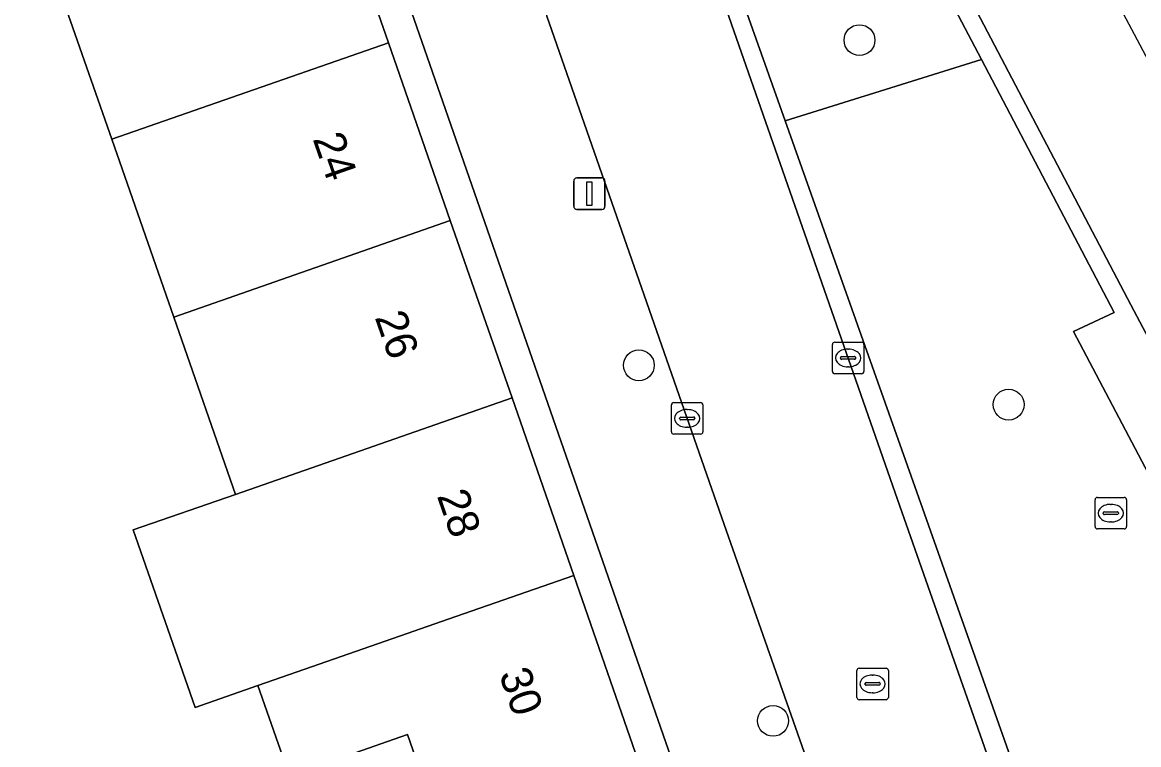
# Model space of a CAD drawing. Extents: x 159053 to 160042, y 380449 to 381423.
# Drawn here: x 159837.39 to 159872.82, y 381291.62 to 381314.54 of the extents above; entities that cross this region are included whole.
import ezdxf

# ---------------------------------------------------------------- set-up
doc = ezdxf.new("R2010")
doc.units = 0
for name, color, linetype in [('IMGEO_Boom', 7, 'Continuous'), ('IMGEO_Brandkraan', 7, 'Continuous'), ('IMGEO_Erf', 7, 'Continuous'), ('IMGEO_Groenvoorziening', 7, 'Continuous'), ('IMGEO_Kolk', 7, 'Continuous'), ('IMGEO_Lichtmast', 7, 'Continuous'), ('IMGEO_Pand', 7, 'Continuous'), ('IMGEO_Pand_nummerreeks', 7, 'Continuous'), ('IMGEO_Rijbaan_lokaal_open', 7, 'Continuous'), ('IMGEO_Rioolput', 7, 'Continuous'), ('IMGEO_Voetpad_open', 7, 'Continuous')]:
    doc.layers.add(name, color=color, linetype=linetype)

msp = doc.modelspace()

# ---------------------------------------------------------------- linework, layer by layer
at = {"layer": 'IMGEO_Boom'}
for centre in [(159863.956, 381313.973), (159856.955, 381303.657), (159868.689, 381302.411), (159861.214, 381292.378)]:
    msp.add_circle(centre, 0.489, dxfattribs=at)
at = {"layer": 'IMGEO_Brandkraan'}
for p, q in [((159871.432, 381298.541), (159871.432, 381299.393)), ((159871.507, 381299.467), (159872.359, 381299.467)), ((159872.433, 381299.393), (159872.433, 381298.541)), ((159871.691, 381298.961), (159871.691, 381298.973)), ((159872.129, 381298.924), (159871.731, 381298.924)), ((159871.734, 381299.01), (159872.132, 381299.01)), ((159871.92, 381299.247), (159871.945, 381299.247)), ((159872.175, 381298.973), (159872.175, 381298.961)), ((159871.943, 381298.687), (159871.918, 381298.687)), ((159872.359, 381298.467), (159871.507, 381298.467))]:
    msp.add_line(p, q, dxfattribs=at)
for points in [[(159871.432, 381298.541), (159871.432, 381299.393)], [(159871.507, 381299.467), (159872.359, 381299.467)], [(159872.433, 381299.393), (159872.433, 381298.541)], [(159872.359, 381298.467), (159871.507, 381298.467)]]:
    msp.add_lwpolyline(points, dxfattribs=at)
for centre, radius, start, end in [((159871.509, 381299.391), 0.0765, 91.552, 178.448), ((159871.509, 381299.391), 0.0765, 91.552, 178.448), ((159872.357, 381299.391), 0.0765, 1.552, 88.448), ((159872.357, 381299.391), 0.0765, 1.552, 88.448), ((159871.731, 381298.97), 0.0403, 85.8775, 175.7526), ((159871.728, 381298.96), 0.0366, 178.938, 274.7102), ((159872.132, 381298.967), 0.043, 264.8664, 352.4533), ((159872.136, 381298.972), 0.0386, 1.7309, 96.639), ((159871.509, 381298.543), 0.0765, 181.552, 268.448), ((159871.509, 381298.543), 0.0765, 181.552, 268.448), ((159872.357, 381298.543), 0.0765, 271.552, 358.448), ((159872.357, 381298.543), 0.0765, 271.552, 358.448)]:
    msp.add_arc(centre, radius, start, end, dxfattribs=at)
for centre, major_axis, ratio, start_param, end_param in [((159871.919, 381298.967), (-0.387, 0.002), 0.722429, 4.712389, 7.853982), ((159871.944, 381298.967), (-0.39, 0.002), 0.717154, 1.570796, 4.712389)]:
    msp.add_ellipse(centre, major_axis=major_axis, ratio=ratio, start_param=start_param, end_param=end_param, dxfattribs=at)
at = {"layer": 'IMGEO_Erf'}
for points in [[(159866.054, 381268.031), (159845.998, 381325.639), (159845.038, 381325.291), (159847.048, 381319.516), (159849.009, 381313.884), (159850.97, 381308.253), (159852.93, 381302.621), (159854.891, 381296.991), (159856.852, 381291.358)], [(159850.578, 381289.175), (159849.615, 381291.942), (159845.863, 381290.636), (159844.867, 381293.499), (159842.869, 381292.804), (159840.909, 381298.436), (159844.148, 381299.564), (159842.192, 381305.184), (159840.227, 381310.827), (159838.266, 381316.459), (159837.9, 381317.512), (159836.256, 381322.234), (159828.472, 381319.277), (159830.406, 381313.723), (159832.074, 381307.989), (159833.748, 381302.232), (159833.259, 381302.061), (159833.304, 381301.905), (159832.552, 381301.688), (159834.153, 381296.129), (159834.162, 381296.097), (159833.811, 381295.996), (159835.555, 381290.256)]]:
    msp.add_lwpolyline(points, dxfattribs=at)
at = {"layer": 'IMGEO_Groenvoorziening'}
msp.add_lwpolyline([(159855.714, 381327.982), (159861.594, 381311.417), (159866.648, 381312.991), (159867.828, 381313.359), (159865.538, 381317.723)], dxfattribs=at)
msp.add_lwpolyline([(159874.767, 381297.111), (159870.747, 381304.73), (159872.037, 381305.336), (159867.828, 381313.359), (159866.648, 381312.991), (159861.594, 381311.417), (159865.712, 381299.816), (159875.312, 381272.68), (159875.405, 381272.416), (159887.182, 381276.441), (159886.979, 381276.784), (159877.946, 381293.762), (159876.765, 381293.176)], close=True, dxfattribs=at)
at = {"layer": 'IMGEO_Kolk'}
for p, q in [((159863.095, 381303.464), (159863.095, 381304.316)), ((159863.17, 381304.39), (159864.022, 381304.39)), ((159864.096, 381304.316), (159864.096, 381303.464)), ((159863.354, 381303.884), (159863.354, 381303.896)), ((159863.397, 381303.933), (159863.795, 381303.933)), ((159863.583, 381304.17), (159863.608, 381304.17)), ((159863.838, 381303.896), (159863.838, 381303.884)), ((159863.792, 381303.847), (159863.394, 381303.847)), ((159863.606, 381303.61), (159863.581, 381303.61)), ((159864.022, 381303.39), (159863.17, 381303.39)), ((159858.063, 381302.473), (159858.915, 381302.473)), ((159857.988, 381301.547), (159857.988, 381302.399)), ((159858.476, 381302.253), (159858.501, 381302.253)), ((159858.989, 381302.399), (159858.989, 381301.547)), ((159858.247, 381301.967), (159858.247, 381301.979)), ((159858.685, 381301.93), (159858.287, 381301.93)), ((159858.29, 381302.016), (159858.688, 381302.016)), ((159858.731, 381301.979), (159858.731, 381301.967)), ((159858.915, 381301.473), (159858.063, 381301.473)), ((159858.499, 381301.693), (159858.474, 381301.693))]:
    msp.add_line(p, q, dxfattribs=at)
for points in [[(159863.095, 381303.464), (159863.095, 381304.316)], [(159863.17, 381304.39), (159864.022, 381304.39)], [(159864.096, 381304.316), (159864.096, 381303.464)], [(159864.022, 381303.39), (159863.17, 381303.39)], [(159858.063, 381302.473), (159858.915, 381302.473)], [(159857.988, 381301.547), (159857.988, 381302.399)], [(159858.989, 381302.399), (159858.989, 381301.547)], [(159858.915, 381301.473), (159858.063, 381301.473)]]:
    msp.add_lwpolyline(points, dxfattribs=at)
for centre, radius, start, end in [((159863.172, 381304.314), 0.0765, 91.552, 178.448), ((159863.172, 381304.314), 0.0765, 91.552, 178.448), ((159864.02, 381304.314), 0.0765, 1.552, 88.448), ((159864.02, 381304.314), 0.0765, 1.552, 88.448), ((159863.394, 381303.893), 0.0403, 85.8775, 175.7526), ((159863.391, 381303.883), 0.0366, 178.938, 274.7102), ((159863.795, 381303.89), 0.043, 264.8664, 352.4533), ((159863.799, 381303.895), 0.0386, 1.7309, 96.639), ((159863.172, 381303.466), 0.0765, 181.552, 268.448), ((159863.172, 381303.466), 0.0765, 181.552, 268.448), ((159864.02, 381303.466), 0.0765, 271.552, 358.448), ((159864.02, 381303.466), 0.0765, 271.552, 358.448), ((159858.065, 381302.397), 0.0765, 91.552, 178.448), ((159858.065, 381302.397), 0.0765, 91.552, 178.448), ((159858.913, 381302.397), 0.0765, 1.552, 88.448), ((159858.913, 381302.397), 0.0765, 1.552, 88.448), ((159858.287, 381301.976), 0.0403, 85.8775, 175.7526), ((159858.284, 381301.966), 0.0366, 178.938, 274.7102), ((159858.688, 381301.973), 0.043, 264.8664, 352.4533), ((159858.692, 381301.978), 0.0386, 1.7309, 96.639), ((159858.065, 381301.549), 0.0765, 181.552, 268.448), ((159858.065, 381301.549), 0.0765, 181.552, 268.448), ((159858.913, 381301.549), 0.0765, 271.552, 358.448), ((159858.913, 381301.549), 0.0765, 271.552, 358.448)]:
    msp.add_arc(centre, radius, start, end, dxfattribs=at)
for centre, major_axis, ratio, start_param, end_param in [((159863.582, 381303.89), (-0.387, 0.002), 0.722429, 4.712389, 7.853982), ((159863.607, 381303.89), (-0.39, 0.002), 0.717154, 1.570796, 4.712389), ((159858.475, 381301.973), (-0.387, 0.002), 0.722429, 4.712389, 7.853982), ((159858.5, 381301.973), (-0.39, 0.002), 0.717154, 1.570796, 4.712389)]:
    msp.add_ellipse(centre, major_axis=major_axis, ratio=ratio, start_param=start_param, end_param=end_param, dxfattribs=at)
at = {"layer": 'IMGEO_Lichtmast'}
for p, q in [((159854.988, 381309.603), (159855.778, 381309.603)), ((159855.778, 381309.603), (159854.988, 381309.603)), ((159854.888, 381308.703), (159854.888, 381309.503)), ((159854.888, 381309.503), (159854.888, 381308.703)), ((159855.878, 381309.503), (159855.878, 381308.703)), ((159855.878, 381308.703), (159855.878, 381309.503)), ((159855.778, 381308.603), (159854.988, 381308.603)), ((159854.988, 381308.603), (159855.778, 381308.603))]:
    msp.add_line(p, q, dxfattribs=at)
msp.add_lwpolyline([(159855.308, 381309.478), (159855.458, 381309.478), (159855.458, 381308.728), (159855.308, 381308.728), (159855.308, 381309.478)], dxfattribs=at)
for centre, start, end in [((159854.988, 381309.503), 90, 180), ((159854.988, 381309.503), 90, 180), ((159855.778, 381309.503), 0, 90), ((159855.778, 381309.503), 360, 90), ((159854.988, 381308.703), 180, 270), ((159854.988, 381308.703), 180, 270), ((159855.778, 381308.703), 270, 0), ((159855.778, 381308.703), 270, 0)]:
    msp.add_arc(centre, 0.1, start, end, dxfattribs=at)
at = {"layer": 'IMGEO_Pand'}
for points in [[(159838.266, 381316.459), (159840.227, 381310.827), (159849.009, 381313.884), (159847.048, 381319.516)], [(159842.192, 381305.184), (159850.97, 381308.253), (159849.009, 381313.884), (159840.227, 381310.827)], [(159842.192, 381305.184), (159844.148, 381299.564), (159852.93, 381302.621), (159850.97, 381308.253)], [(159852.93, 381302.621), (159844.148, 381299.564), (159840.909, 381298.436), (159842.869, 381292.804), (159844.867, 381293.499), (159846.109, 381293.932), (159849.597, 381295.147), (159850.902, 381295.601), (159854.891, 381296.991)], [(159854.891, 381296.991), (159850.902, 381295.601), (159849.597, 381295.147), (159846.109, 381293.932), (159844.867, 381293.499), (159845.863, 381290.636), (159849.615, 381291.942), (159850.578, 381289.175), (159856.852, 381291.358)]]:
    msp.add_lwpolyline(points, close=True, dxfattribs=at)
at = {"layer": 'IMGEO_Rijbaan_lokaal_open'}
for points in [[(159865.164, 381299.396), (159858.732, 381317.819), (159855.174, 381328.062)], [(159850.188, 381325.535), (159854.038, 381314.734), (159859.664, 381298.606), (159869.947, 381269.364), (159872.608, 381261.691), (159872.662, 381261.536), (159876.265, 381251.425), (159876.8, 381250), (159876.946, 381249.726)], [(159897.002, 381271.647), (159890.617, 381280.43), (159869.295, 381320.529), (159866.204, 381318.89), (159866.098, 381318.613)], [(159866.137, 381317.866), (159866.246, 381317.632), (159872.572, 381305.579), (159875.952, 381299.189), (159886.194, 381279.67), (159887.041, 381278.096), (159888.537, 381275.413)], [(159881.183, 381253.968), (159878.295, 381262.039), (159865.164, 381299.396)]]:
    msp.add_lwpolyline(points, dxfattribs=at)
at = {"layer": 'IMGEO_Rioolput'}
for p, q in [((159863.871, 381293.124), (159863.871, 381293.976)), ((159863.946, 381294.05), (159864.798, 381294.05)), ((159864.872, 381293.976), (159864.872, 381293.124)), ((159864.173, 381293.593), (159864.571, 381293.593)), ((159864.359, 381293.83), (159864.384, 381293.83)), ((159864.13, 381293.544), (159864.13, 381293.556)), ((159864.568, 381293.507), (159864.17, 381293.507)), ((159864.382, 381293.27), (159864.357, 381293.27)), ((159864.614, 381293.556), (159864.614, 381293.544)), ((159864.798, 381293.05), (159863.946, 381293.05))]:
    msp.add_line(p, q, dxfattribs=at)
for points in [[(159863.871, 381293.124), (159863.871, 381293.976)], [(159863.946, 381294.05), (159864.798, 381294.05)], [(159864.872, 381293.976), (159864.872, 381293.124)], [(159864.798, 381293.05), (159863.946, 381293.05)]]:
    msp.add_lwpolyline(points, dxfattribs=at)
for centre, radius, start, end in [((159863.948, 381293.974), 0.0765, 91.552, 178.448), ((159863.948, 381293.974), 0.0765, 91.552, 178.448), ((159864.796, 381293.974), 0.0765, 1.552, 88.448), ((159864.796, 381293.974), 0.0765, 1.552, 88.448), ((159864.17, 381293.553), 0.0403, 85.8775, 175.7526), ((159864.575, 381293.555), 0.0386, 1.7309, 96.639), ((159864.167, 381293.543), 0.0366, 178.938, 274.7102), ((159864.571, 381293.55), 0.043, 264.8664, 352.4533), ((159863.948, 381293.126), 0.0765, 181.552, 268.448), ((159863.948, 381293.126), 0.0765, 181.552, 268.448), ((159864.796, 381293.126), 0.0765, 271.552, 358.448), ((159864.796, 381293.126), 0.0765, 271.552, 358.448)]:
    msp.add_arc(centre, radius, start, end, dxfattribs=at)
for centre, major_axis, ratio, start_param, end_param in [((159864.358, 381293.55), (-0.387, 0.002), 0.722429, 4.712389, 7.853982), ((159864.383, 381293.55), (-0.39, 0.002), 0.717154, 1.570796, 4.712389)]:
    msp.add_ellipse(centre, major_axis=major_axis, ratio=ratio, start_param=start_param, end_param=end_param, dxfattribs=at)
at = {"layer": 'IMGEO_Voetpad_open'}
for points in [[(159845.344, 381327.987), (159845.081, 381327.893), (159845.998, 381325.639), (159866.054, 381268.031), (159869.947, 381269.364), (159859.664, 381298.606), (159854.038, 381314.734)], [(159855.174, 381328.062), (159858.732, 381317.819), (159865.164, 381299.396), (159878.295, 381262.039), (159881.183, 381253.968)], [(159881.782, 381253.992), (159880.891, 381256.549), (159879.345, 381260.981), (159878.043, 381264.964), (159876.22, 381270.116), (159875.405, 381272.416), (159875.312, 381272.68), (159865.712, 381299.816), (159861.594, 381311.417), (159855.714, 381327.982)], [(159865.538, 381317.723), (159867.828, 381313.359), (159872.037, 381305.336), (159870.747, 381304.73), (159874.767, 381297.111), (159876.765, 381293.176), (159877.946, 381293.762), (159886.979, 381276.784), (159887.182, 381276.441), (159888.384, 381274.414), (159888.538, 381274.176), (159891.211, 381270.048), (159893.197, 381267.139), (159894.832, 381264.745), (159897.579, 381260.735)], [(159888.537, 381275.413), (159887.041, 381278.096), (159886.194, 381279.67), (159875.952, 381299.189), (159872.572, 381305.579), (159866.246, 381317.632), (159866.137, 381317.866)]]:
    msp.add_lwpolyline(points, dxfattribs=at)

# ---------------------------------------------------------------- texts
at = {"layer": 'IMGEO_Pand_nummerreeks'}
for s, rotation, p in [('24', 289.1953, (159846.595, 381310.843)), ('26', 289.1953, (159848.566, 381305.183)), ('28', 289.1939, (159850.537, 381299.521)), ('30', 289.1939, (159852.508, 381293.861))]:
    msp.add_text(s, height=1, rotation=rotation, dxfattribs=at).set_placement(p)

doc.saveas('drawing.dxf')
